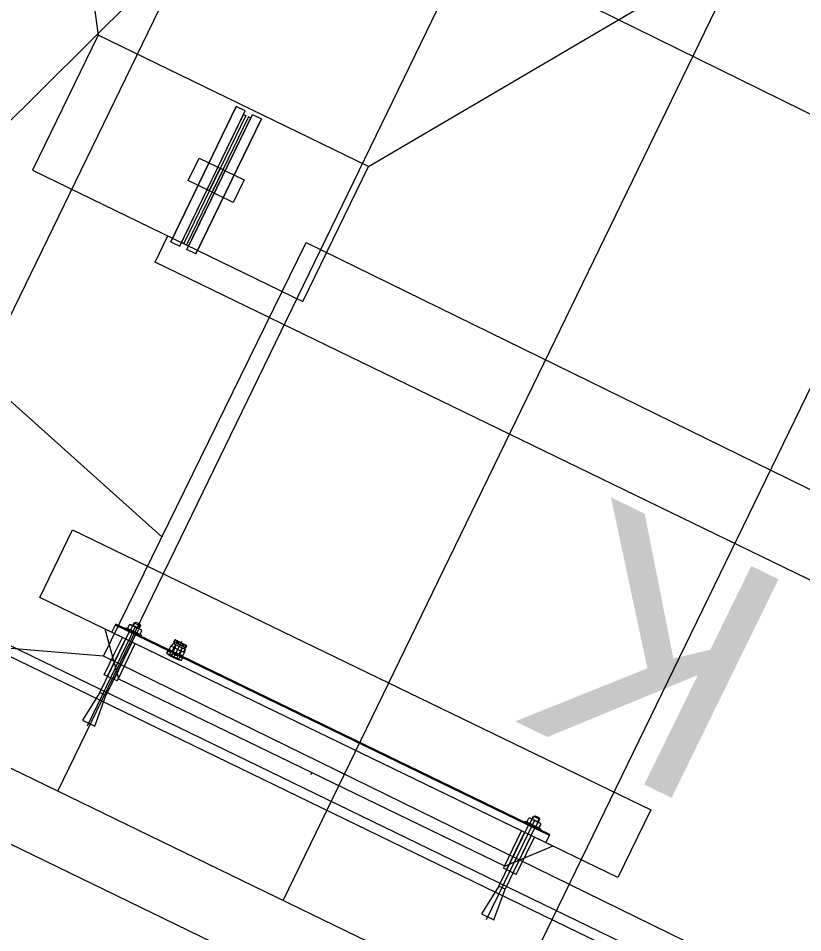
# Model space of a CAD drawing. Extents: x -762314 to -761449, y -993181 to -992589.
# Drawn here: x -761810.144 to -761808.578, y -992926.768 to -992924.942 of the extents above; entities that cross this region are included whole.
import ezdxf

# ---------------------------------------------------------------- set-up
doc = ezdxf.new("R2010")
doc.units = 0
for name, color, linetype in [('_Prodl-Konstrukce_tenka', 7, 'Continuous'), ('Bubliny', 7, 'Continuous'), ('Konstrukce_tenka', 7, 'Continuous'), ('PS2010_novy_stav', 7, 'Continuous'), ('PS2030_novy_stav', 7, 'Continuous'), ('PS2031_novy_stav', 7, 'Continuous'), ('PS2031_novy_stav_panely', 7, 'Continuous'), ('PS2032_kamery', 7, 'Continuous'), ('SO 2240 orient syst - sektory', 7, 'Continuous'), ('SO1090 Kabelovod', 7, 'Continuous')]:
    doc.layers.add(name, color=color, linetype=linetype)

msp = doc.modelspace()

# ---------------------------------------------------------------- linework, layer by layer
at = {"layer": '_Prodl-Konstrukce_tenka'}
msp.add_lwpolyline([(-761816.8751, -992933.9286), (-761812.5639, -992925.05), (-761807.8412, -992927.3432), (-761812.1525, -992936.2218), (-761816.8751, -992933.9286)], dxfattribs=at)
at = {"layer": 'Bubliny'}
msp.add_line((-761858.4882, -992973.1438), (-761809.0634, -992924.0576), dxfattribs=at)
at = {"layer": 'Konstrukce_tenka'}
for p, q in [((-761810.5148, -992926.2673), (-761808.2325, -992921.5671)), ((-761810.065, -992926.4857), (-761807.7827, -992921.7855)), ((-761809.6152, -992926.7041), (-761807.3329, -992922.0039)), ((-761809.1654, -992926.9225), (-761806.8831, -992922.2223))]:
    msp.add_line(p, q, dxfattribs=at)
msp.add_lwpolyline([(-761806.5689, -992928.489), (-761805.6918, -992928.9149), (-761798.96, -992931.489), (-761798.8396, -992931.241), (-761805.5803, -992928.6634), (-761813.8611, -992924.6424)], dxfattribs=at)
at = {"layer": 'PS2010_novy_stav'}
msp.add_line((-761807.1818, -992925.8143), (-761813.5848, -992922.6586), dxfattribs=at)
at = {"layer": 'PS2030_novy_stav'}
msp.add_line((-761809.4447, -992925.2382), (-761809.9845, -992924.9761), dxfattribs=at)
msp.add_lwpolyline([(-761809.5757, -992925.508), (-761809.4447, -992925.2382), (-761808.5119, -992924.6906), (-761810.1311, -992923.9044), (-761809.9845, -992924.9761), (-761810.1155, -992925.246)], close=True, dxfattribs=at)
msp.add_lwpolyline([(-761808.2248, -992926.2283), (-761809.871, -992925.4293), (-761809.8456, -992925.377)], dxfattribs=at)
at = {"layer": 'PS2031_novy_stav'}
msp.add_lwpolyline([(-761817.3194, -992864.0599), (-761797.3736, -992874.2808), (-761793.4519, -992875.8039), (-761789.7589, -992875.5672), (-761788.6842, -992876.0881), (-761789.6079, -992877.9938), (-761785.0696, -992880.1919), (-761807.8981, -992927.292), (-761811.1559, -992925.713)], dxfattribs=at)
at = {"layer": 'PS2031_novy_stav_panely'}
for p, q in [((-761809.9573, -992926.1685), (-761809.9495, -992926.1523)), ((-761809.0833, -992926.5743), (-761809.9503, -992926.1541)), ((-761809.0825, -992926.5725), (-761809.9495, -992926.1523)), ((-761809.9253, -992926.1602), (-761809.9219, -992926.1533)), ((-761809.9001, -992926.1629), (-761809.9184, -992926.154)), ((-761809.9154, -992926.1554), (-761809.9125, -992926.1496)), ((-761809.9141, -992926.156), (-761809.9108, -992926.1491)), ((-761809.9125, -992926.1496), (-761809.909, -992926.1486)), ((-761809.9125, -992926.1496), (-761809.9003, -992926.1555)), ((-761809.909, -992926.1486), (-761809.9017, -992926.1522)), ((-761809.9044, -992926.1608), (-761809.901, -992926.1538)), ((-761809.9017, -992926.1522), (-761809.9003, -992926.1555)), ((-761810.006, -992926.3554), (-761809.9092, -992926.1557)), ((-761809.9814, -992926.289), (-761809.9216, -992926.1657)), ((-761809.9777, -992926.1586), (-761809.0699, -992926.5986)), ((-761809.9711, -992926.1618), (-761809.9439, -992926.2616)), ((-761809.9094, -992926.1717), (-761809.9691, -992926.2949)), ((-761809.9298, -992926.1618), (-761809.9287, -992926.1596)), ((-761809.9287, -992926.1596), (-761809.8981, -992926.1745)), ((-761809.9191, -992926.1632), (-761809.9158, -992926.1563)), ((-761809.9069, -992926.1691), (-761809.9036, -992926.1622)), ((-761809.9003, -992926.1555), (-761809.9031, -992926.1614)), ((-761809.9008, -992926.1721), (-761809.8974, -992926.1652)), ((-761809.9662, -992926.2564), (-761809.9295, -992926.1808)), ((-761809.9529, -992926.2628), (-761809.9163, -992926.1872)), ((-761809.9511, -992926.2096), (-761809.9361, -992926.1787)), ((-761809.9443, -992926.2606), (-761809.9106, -992926.1911)), ((-761809.8981, -992926.1745), (-761809.8992, -992926.1766)), ((-761809.8379, -992926.1968), (-761809.8351, -992926.191)), ((-761809.8182, -992926.1868), (-761809.8346, -992926.2206)), ((-761809.8344, -992926.1908), (-761809.8114, -992926.202)), ((-761809.8336, -992926.1878), (-761809.8317, -992926.1839)), ((-761809.8336, -992926.1878), (-761809.8095, -992926.1994)), ((-761809.8319, -992926.1886), (-761809.8333, -992926.1913)), ((-761809.8326, -992926.1883), (-761809.8304, -992926.1838)), ((-761809.8312, -992926.1889), (-761809.8326, -992926.1917)), ((-761809.8322, -992926.1884), (-761809.8301, -992926.1839)), ((-761809.8301, -992926.1839), (-761809.8312, -992926.1837)), ((-761809.8301, -992926.1839), (-761809.8087, -992926.1943)), ((-761809.8269, -992926.1856), (-761809.829, -992926.19)), ((-761809.8259, -992926.1863), (-761809.8279, -992926.1905)), ((-761809.8251, -992926.1867), (-761809.8271, -992926.1909)), ((-761809.8265, -992926.1856), (-761809.8269, -992926.1856)), ((-761809.8269, -992926.1856), (-761809.8259, -992926.1863)), ((-761809.8259, -992926.1863), (-761809.8251, -992926.1867)), ((-761809.8229, -992926.1875), (-761809.8251, -992926.1867)), ((-761809.8229, -992926.1875), (-761809.825, -992926.1919)), ((-761809.8225, -992926.1876), (-761809.8247, -992926.1921)), ((-761809.8225, -992926.1876), (-761809.8229, -992926.1875)), ((-761809.8162, -992926.1907), (-761809.8183, -992926.1951)), ((-761809.8159, -992926.1909), (-761809.8181, -992926.1953)), ((-761809.8162, -992926.1907), (-761809.8159, -992926.1909)), ((-761809.8159, -992926.1909), (-761809.8139, -992926.1922)), ((-761809.9723, -992926.2534), (-761809.9511, -992926.2096)), ((-761809.8478, -992926.2102), (-761809.8453, -992926.205)), ((-761809.8457, -992926.2061), (-761809.8475, -992926.21)), ((-761809.8403, -992926.2087), (-761809.8457, -992926.2061)), ((-761809.843, -992926.2038), (-761809.8393, -992926.1961)), ((-761809.843, -992926.2038), (-761809.8163, -992926.2168)), ((-761809.8425, -992926.2029), (-761809.837, -992926.2055)), ((-761809.8403, -992926.2087), (-761809.8421, -992926.2126)), ((-761809.84, -992926.2053), (-761809.8409, -992926.2071)), ((-761809.8393, -992926.2056), (-761809.8402, -992926.2074)), ((-761809.8357, -992926.1924), (-761809.8393, -992926.1961)), ((-761809.8337, -992926.1988), (-761809.8393, -992926.1961)), ((-761809.8337, -992926.1988), (-761809.837, -992926.2055)), ((-761809.8314, -992926.1999), (-761809.8346, -992926.2067)), ((-761809.8346, -992926.2067), (-761809.8237, -992926.212)), ((-761809.8337, -992926.1988), (-761809.83, -992926.1951)), ((-761809.83, -992926.1951), (-761809.8314, -992926.1999)), ((-761809.8314, -992926.1999), (-761809.8204, -992926.2053)), ((-761809.83, -992926.1951), (-761809.8308, -992926.2002)), ((-761809.8204, -992926.2053), (-761809.8237, -992926.212)), ((-761809.818, -992926.2064), (-761809.8213, -992926.2132)), ((-761809.8175, -992926.2012), (-761809.821, -992926.205)), ((-761809.8175, -992926.2012), (-761809.8204, -992926.2053)), ((-761809.818, -992926.2064), (-761809.8175, -992926.2012)), ((-761809.818, -992926.2064), (-761809.8125, -992926.2091)), ((-761809.8163, -992926.2168), (-761809.8125, -992926.2091)), ((-761809.8139, -992926.1922), (-761809.8159, -992926.1963)), ((-761809.8131, -992926.1926), (-761809.8151, -992926.1967)), ((-761809.8119, -992926.1928), (-761809.8141, -992926.1972)), ((-761809.8131, -992926.1926), (-761809.8139, -992926.1922)), ((-761809.8139, -992926.2084), (-761809.8111, -992926.2026)), ((-761809.8118, -992926.1983), (-761809.8132, -992926.2011)), ((-761809.8119, -992926.1928), (-761809.8131, -992926.1926)), ((-761809.8111, -992926.1986), (-761809.8125, -992926.2014)), ((-761809.8118, -992926.204), (-761809.8125, -992926.2091)), ((-761809.8122, -992926.1926), (-761809.8119, -992926.1928)), ((-761809.8109, -992926.1988), (-761809.8087, -992926.1943)), ((-761809.8106, -992926.1989), (-761809.8084, -992926.1945)), ((-761809.8095, -992926.1994), (-761809.8076, -992926.1956)), ((-761809.8087, -992926.1943), (-761809.8078, -992926.195)), ((-761809.8189, -992926.2247), (-761809.8476, -992926.2109)), ((-761809.8437, -992926.2128), (-761809.8438, -992926.213)), ((-761809.8432, -992926.2137), (-761809.8438, -992926.213)), ((-761809.8438, -992926.213), (-761809.823, -992926.2231)), ((-761809.8432, -992926.2137), (-761809.8434, -992926.2141)), ((-761809.8434, -992926.2141), (-761809.824, -992926.2235)), ((-761809.843, -992926.2131), (-761809.8432, -992926.2137)), ((-761809.8432, -992926.2137), (-761809.8238, -992926.2231)), ((-761809.8383, -992926.2145), (-761809.8421, -992926.2126)), ((-761809.8364, -992926.2106), (-761809.8383, -992926.2145)), ((-761809.8364, -992926.2106), (-761809.8256, -992926.2158)), ((-761809.8256, -992926.2158), (-761809.8275, -992926.2197)), ((-761809.8275, -992926.2197), (-761809.8237, -992926.2216)), ((-761809.8238, -992926.2231), (-761809.824, -992926.2235)), ((-761809.8235, -992926.2225), (-761809.8238, -992926.2231)), ((-761809.8238, -992926.2231), (-761809.823, -992926.2231)), ((-761809.8218, -992926.2177), (-761809.8237, -992926.2216)), ((-761809.8229, -992926.2228), (-761809.823, -992926.2231)), ((-761809.8218, -992926.2177), (-761809.8164, -992926.2203)), ((-761809.8158, -992926.2158), (-761809.8213, -992926.2132)), ((-761809.8199, -992926.215), (-761809.8208, -992926.2168)), ((-761809.8192, -992926.2154), (-761809.8201, -992926.2172)), ((-761809.8183, -992926.2246), (-761809.8157, -992926.2193)), ((-761809.8164, -992926.2203), (-761809.8183, -992926.2242)), ((-761809.9468, -992926.2658), (-761809.9723, -992926.2534)), ((-761809.9468, -992926.2658), (-761809.9443, -992926.2606)), ((-761809.9439, -992926.2616), (-761809.1717, -992926.6359)), ((-761809.5578, -992926.4488), (-761809.56, -992926.4533)), ((-761809.1182, -992926.5418), (-761809.1153, -992926.536)), ((-761809.117, -992926.5424), (-761809.1136, -992926.5355)), ((-761809.1153, -992926.536), (-761809.1118, -992926.535)), ((-761809.1153, -992926.536), (-761809.1031, -992926.5419)), ((-761809.1118, -992926.535), (-761809.1045, -992926.5386)), ((-761809.2088, -992926.7418), (-761809.112, -992926.5421)), ((-761809.1842, -992926.6754), (-761809.1244, -992926.5521)), ((-761809.1326, -992926.5482), (-761809.1315, -992926.546)), ((-761809.1315, -992926.546), (-761809.1009, -992926.5608)), ((-761809.1281, -992926.5466), (-761809.1247, -992926.5397)), ((-761809.1219, -992926.5496), (-761809.1186, -992926.5427)), ((-761809.1029, -992926.5492), (-761809.1212, -992926.5403)), ((-761809.1097, -992926.5555), (-761809.1064, -992926.5486)), ((-761809.1072, -992926.5472), (-761809.1038, -992926.5402)), ((-761809.1031, -992926.5419), (-761809.1059, -992926.5478)), ((-761809.1045, -992926.5386), (-761809.1031, -992926.5419)), ((-761809.1036, -992926.5585), (-761809.1002, -992926.5516)), ((-761809.1729, -992926.6353), (-761809.1389, -992926.5651)), ((-761809.1122, -992926.5581), (-761809.1719, -992926.6813)), ((-761809.169, -992926.6428), (-761809.1324, -992926.5672)), ((-761809.1557, -992926.6492), (-761809.1191, -992926.5736)), ((-761809.1009, -992926.5608), (-761809.102, -992926.563)), ((-761809.0903, -992926.5887), (-761809.0825, -992926.5725)), ((-761809.1292, -992926.61), (-761809.1134, -992926.5775)), ((-761809.0765, -992926.5953), (-761809.1717, -992926.6359)), ((-761809.1496, -992926.6522), (-761809.1292, -992926.61)), ((-761809.1751, -992926.6398), (-761809.1729, -992926.6353)), ((-761809.1496, -992926.6522), (-761809.1751, -992926.6398))]:
    msp.add_line(p, q, dxfattribs=at)
for points in [[(-761810.0357, -992925.9638), (-761808.8811, -992926.5234), (-761808.9465, -992926.6584), (-761810.1011, -992926.0988)], [(-761809.9814, -992926.289), (-761810.016, -992926.3443), (-761809.9916, -992926.3561), (-761809.9691, -992926.2949)], [(-761809.1842, -992926.6754), (-761809.2188, -992926.7307), (-761809.1944, -992926.7425), (-761809.1719, -992926.6813)]]:
    msp.add_lwpolyline(points, close=True, dxfattribs=at)
for centre, major_axis, start_param, end_param in [((-761809.9207, -992926.1586), (-0.00526, 0.00255), 4.092028, 5.332749), ((-761809.9204, -992926.158), (-0.00526, 0.00255), 0.950435, 2.191157), ((-761809.9051, -992926.1498), (-0.0196, 0.0095), 1.252972, 1.88862), ((-761809.9176, -992926.1757), (-0.0196, 0.0095), 4.394565, 5.030212), ((-761809.902, -992926.1669), (-0.00526, 0.00255), 0.950435, 2.191157), ((-761809.9023, -992926.1675), (-0.00526, 0.00255), 4.092028, 5.332749), ((-761809.8346, -992926.1912), (-0.000462, 0.000224), 4.712389, 6.283185), ((-761809.8312, -992926.1842), (-0.000462, 0.000224), 4.983406, 6.283185), ((-761809.8116, -992926.2024), (-0.000462, 0.000224), 3.141592, 4.712389), ((-761809.8081, -992926.1954), (-0.000462, 0.000224), 3.141592, 4.441372), ((-761809.8474, -992926.2104), (-0.000462, 0.000224), 6.283185, 7.853981), ((-761809.8431, -992926.2077), (-0.00487, 0.00236), 0.983534, 2.158058), ((-761809.8255, -992926.2017), (-0.0183, 0.0088), 1.270697, 1.870895), ((-761809.8193, -992926.2193), (-0.00487, 0.00236), 0.983534, 2.158058), ((-761809.8187, -992926.2243), (-0.000462, 0.000224), 1.570796, 3.141592), ((-761809.1232, -992926.5443), (-0.00526, 0.00255), 0.950435, 2.191157), ((-761809.1235, -992926.545), (-0.00526, 0.00255), 4.092028, 5.332749), ((-761809.1079, -992926.5362), (-0.0196, 0.0095), 1.252972, 1.88862), ((-761809.1204, -992926.5621), (-0.0196, 0.0095), 4.394565, 5.030212), ((-761809.1048, -992926.5532), (-0.00526, 0.00255), 0.950435, 2.191157), ((-761809.1051, -992926.5539), (-0.00526, 0.00255), 4.092028, 5.332749)]:
    msp.add_ellipse(centre, major_axis=major_axis, ratio=0.882309, start_param=start_param, end_param=end_param, dxfattribs=at)
at = {"layer": 'PS2032_kamery'}
msp.add_lwpolyline([(-761808.1465, -992927.1117), (-761809.9739, -992926.2165), (-761809.5692, -992925.3902), (-761807.7418, -992926.2853)], close=True, dxfattribs=at)
msp.add_lwpolyline([(-761809.9739, -992926.2165), (-761810.845, -992926.1445), (-761810.487, -992925.4135), (-761809.8572, -992925.9782)], dxfattribs=at)
at = {"layer": 'SO 2240 orient syst - sektory'}
for p, q in [((-761809.8397, -992925.3885), (-761809.7087, -992925.1186)), ((-761809.7893, -992925.413), (-761809.6583, -992925.1431))]:
    msp.add_line(p, q, dxfattribs=at)
for points in [[(-761809.8397, -992925.3885), (-761809.8217, -992925.3973), (-761809.6907, -992925.1274), (-761809.7087, -992925.1186)], [(-761809.8182, -992925.3901), (-761809.6942, -992925.1346), (-761809.6897, -992925.1368), (-761809.8137, -992925.3923)], [(-761809.8038, -992925.3971), (-761809.6798, -992925.1416), (-761809.6843, -992925.1394), (-761809.8083, -992925.3949)], [(-761809.7893, -992925.413), (-761809.8073, -992925.4043), (-761809.6763, -992925.1344), (-761809.6583, -992925.1431)], [(-761809.7149, -992925.3101), (-761809.8049, -992925.2665), (-761809.783, -992925.2215), (-761809.6931, -992925.2652)], [(-761809.7572, -992925.2896), (-761809.7626, -992925.287), (-761809.7407, -992925.242), (-761809.7353, -992925.2446)]]:
    msp.add_lwpolyline(points, close=True, dxfattribs=at)
at = {"layer": 'SO1090 Kabelovod'}
msp.add_line((-761793.546, -992934.6557), (-761819.4551, -992922.0797), dxfattribs=at)

# ---------------------------------------------------------------- texts
at = {"layer": 'PS2032_kamery'}
msp.add_text('K', height=0.486, rotation=153.9025, dxfattribs=at).set_placement((-761808.5779, -992926.0862))

doc.saveas('drawing.dxf')
